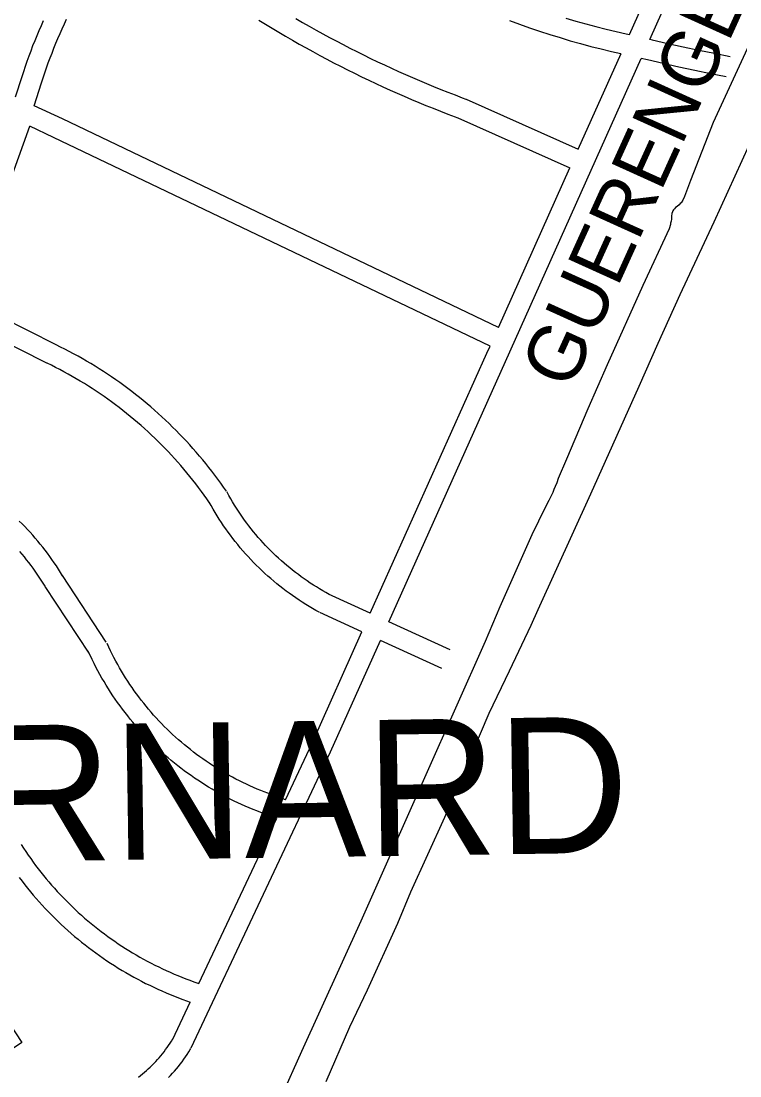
# Model space of a CAD drawing. Extents: x 3677843 to 3715951, y 511991 to 537744.
# Drawn here: x 3704872 to 3705927, y 530562 to 532112 of the extents above; entities that cross this region are included whole.
import ezdxf

# ---------------------------------------------------------------- set-up
doc = ezdxf.new("R2010")
doc.units = 0
for name, color, linetype in [('V-BLDG-OTLN', 7, 'Continuous'), ('V-RIVR-IDEN', 7, 'Continuous'), ('V-ROAD-CNTR', 7, 'Continuous'), ('V-TOPO-GNAM-IDEN', 7, 'Continuous'), ('V-TOPO-SHOR', 7, 'Continuous')]:
    doc.layers.add(name, color=color, linetype=linetype)

msp = doc.modelspace()

# ---------------------------------------------------------------- linework, layer by layer
at = {"layer": 'V-BLDG-OTLN'}
msp.add_lwpolyline([(3704873.5, 530611.1), (3704775.2, 530545.3), (3704739.1, 530599.2), (3704837.5, 530665)], close=True, dxfattribs=at)
at = {"layer": 'V-ROAD-CNTR'}
for points in [[(3705795, 532084.8), (3706041.8, 532636.8), (3706170.4, 532922.7)], [(3705765.4, 532092), (3705812.3, 532197)], [(3704864.2, 532000.3), (3704873.6, 532030.1), (3704876.1, 532037.8), (3704878.7, 532045.4), (3704881.3, 532053), (3704884.1, 532060.6), (3704886.9, 532068.1), (3704889.7, 532075.6), (3704892.7, 532083.1), (3704895.7, 532090.5), (3704898.8, 532097.9), (3704902, 532105.3), (3704905.2, 532112.7)], [(3704891.6, 531987.4), (3704902.2, 532021), (3704904.6, 532028.3), (3704907.1, 532035.7), (3704909.6, 532043), (3704912.2, 532050.3), (3704914.9, 532057.5), (3704917.7, 532064.7), (3704920.5, 532071.9), (3704923.4, 532079.1), (3704926.4, 532086.2), (3704929.5, 532093.3), (3704932.6, 532100.4), (3704935.8, 532107.4), (3704939.1, 532114.5)], [(3705221.3, 532113.1), (3705231, 532107.1), (3705240.9, 532101.1), (3705250.7, 532095.2), (3705260.6, 532089.4), (3705270.6, 532083.6), (3705280.5, 532077.9), (3705290.6, 532072.3), (3705300.6, 532066.8), (3705310.7, 532061.3), (3705320.9, 532055.9), (3705331.1, 532050.5), (3705341.3, 532045.3), (3705351.5, 532040.1), (3705361.8, 532035), (3705372.1, 532029.9), (3705382.5, 532024.9), (3705392.9, 532020), (3705403.3, 532015.2), (3705413.8, 532010.4), (3705424.3, 532005.8), (3705434.8, 532001.2), (3705445.3, 531996.6), (3705455.9, 531992.2), (3705466.6, 531987.8), (3705477.2, 531983.5), (3705487.9, 531979.2), (3705498.6, 531975.1), (3705509.3, 531971), (3705514.4, 531969.1)], [(3705275.8, 532115.3), (3705285.5, 532109.6), (3705295.3, 532104), (3705305.2, 532098.5), (3705315, 532093.1), (3705324.9, 532087.7), (3705334.9, 532082.4), (3705344.9, 532077.2), (3705354.9, 532072), (3705365, 532066.9), (3705375.1, 532061.9), (3705385.2, 532056.9), (3705395.4, 532052), (3705405.6, 532047.2), (3705415.8, 532042.5), (3705426.1, 532037.8), (3705436.4, 532033.2), (3705446.7, 532028.7), (3705457.1, 532024.2), (3705467.5, 532019.8), (3705477.9, 532015.5), (3705488.4, 532011.3), (3705498.9, 532007.2), (3705509.4, 532003.1), (3705519.9, 531999.1), (3705525, 531997.2)], [(3705589.3, 532112.5), (3705604, 532107.1), (3705618.7, 532101.8), (3705633.5, 532096.8), (3705648.4, 532091.9), (3705663.4, 532087.3), (3705678.4, 532082.8), (3705693.5, 532078.6), (3705708.6, 532074.5), (3705723.8, 532070.7), (3705739, 532067.1), (3705752.9, 532063.9)], [(3705672.1, 532116), (3705686.7, 532111.6), (3705701.4, 532107.5), (3705716.1, 532103.6), (3705730.9, 532099.8), (3705745.8, 532096.3), (3705760.6, 532092.9), (3705765.4, 532091.9)], [(3705795.2, 532085.1), (3705798.9, 532084.2), (3705821.6, 532078.9), (3705844.4, 532073.8), (3705867.2, 532069), (3705890.1, 532064.3), (3705913.1, 532059.8)], [(3705412.2, 531229.3), (3705583.4, 531611.4), (3705782.5, 532056.8)], [(3705690, 531923.4), (3705753, 532064.2)], [(3705782.7, 532057.2), (3705791.9, 532055), (3705815, 532049.7), (3705838, 532044.5), (3705861.1, 532039.6), (3705884.2, 532034.9), (3705907.3, 532030.4)], [(3705525.8, 531996.8), (3705690, 531923.4)], [(3705572.9, 531661.5), (3704932.9, 531967.9), (3704891.6, 531987.4)], [(3704799.6, 531689.5), (3704859.6, 531886.2), (3704885.3, 531957.1)], [(3705560.7, 531634.1), (3704920, 531940.8), (3704885.3, 531957.1)], [(3705513.6, 531969.4), (3705677.8, 531896)], [(3705572.9, 531661.5), (3705677.8, 531896)], [(3704923.6, 531636.1), (3704842.3, 531677), (3704799.6, 531689.5)], [(3704910.2, 531609.3), (3704831.3, 531649), (3704790.2, 531661)], [(3705173.6, 531421), (3705169.6, 531426.9), (3705165.4, 531432.8), (3705161.1, 531438.7), (3705156.8, 531444.5), (3705152.4, 531450.3), (3705147.9, 531456), (3705143.4, 531461.6), (3705138.8, 531467.3), (3705134.1, 531472.8), (3705129.4, 531478.3), (3705124.6, 531483.8), (3705119.8, 531489.2), (3705114.9, 531494.6), (3705109.9, 531499.8), (3705104.9, 531505.1), (3705099.8, 531510.3), (3705094.7, 531515.4), (3705089.5, 531520.4), (3705084.3, 531525.4), (3705079, 531530.4), (3705073.6, 531535.3), (3705068.2, 531540.1), (3705062.7, 531544.9), (3705057.2, 531549.6), (3705051.6, 531554.2), (3705046, 531558.8), (3705040.3, 531563.3), (3705034.6, 531567.7), (3705028.8, 531572.1), (3705023, 531576.4), (3705017.1, 531580.7), (3705011.2, 531584.9), (3705005.2, 531589), (3704999.2, 531593), (3704993.1, 531597), (3704987, 531600.9), (3704980.8, 531604.8), (3704974.6, 531608.5), (3704968.4, 531612.2), (3704962.1, 531615.9), (3704955.8, 531619.4), (3704949.4, 531622.9), (3704943, 531626.3), (3704936.6, 531629.7), (3704930.1, 531632.9), (3704923.7, 531636.1), (3704923.4, 531636.2)], [(3705384.9, 531241.8), (3705556, 531623.7), (3705560.7, 531634.1)], [(3705149, 531403.9), (3705145, 531409.7), (3705141, 531415.3), (3705136.9, 531420.9), (3705132.8, 531426.4), (3705128.6, 531431.9), (3705124.4, 531437.4), (3705120, 531442.8), (3705115.7, 531448.2), (3705111.2, 531453.5), (3705106.7, 531458.7), (3705102.2, 531463.9), (3705097.6, 531469.1), (3705092.9, 531474.2), (3705088.2, 531479.2), (3705083.4, 531484.2), (3705078.5, 531489.1), (3705073.6, 531494), (3705068.7, 531498.8), (3705063.7, 531503.6), (3705058.6, 531508.3), (3705053.5, 531513), (3705048.4, 531517.6), (3705043.1, 531522.1), (3705037.9, 531526.6), (3705032.6, 531531), (3705027.2, 531535.4), (3705021.8, 531539.7), (3705016.3, 531543.9), (3705010.8, 531548.1), (3705005.2, 531552.2), (3704999.6, 531556.3), (3704994, 531560.3), (3704988.3, 531564.2), (3704982.6, 531568), (3704976.8, 531571.8), (3704971, 531575.6), (3704965.1, 531579.2), (3704959.2, 531582.8), (3704953.2, 531586.3), (3704947.3, 531589.8), (3704941.2, 531593.2), (3704935.2, 531596.5), (3704929.1, 531599.8), (3704922.9, 531603), (3704916.8, 531606.1), (3704910.5, 531609.2), (3704910.4, 531609.2)], [(3705324.5, 531269.5), (3705319.7, 531272.2), (3705315.1, 531274.8), (3705310.4, 531277.6), (3705305.9, 531280.4), (3705301.3, 531283.2), (3705296.8, 531286.2), (3705292.4, 531289.2), (3705288, 531292.2), (3705283.6, 531295.4), (3705279.3, 531298.5), (3705275, 531301.8), (3705270.8, 531305.1), (3705266.6, 531308.5), (3705262.4, 531311.9), (3705258.4, 531315.4), (3705254.3, 531318.9), (3705250.3, 531322.5), (3705246.4, 531326.2), (3705242.5, 531329.9), (3705238.7, 531333.7), (3705234.9, 531337.5), (3705231.2, 531341.4), (3705227.6, 531345.3), (3705224, 531349.3), (3705220.4, 531353.3), (3705216.9, 531357.4), (3705213.5, 531361.6), (3705210.1, 531365.7), (3705206.8, 531370), (3705203.6, 531374.2), (3705200.4, 531378.6), (3705197.3, 531382.9), (3705194.2, 531387.3), (3705191.2, 531391.8), (3705188.3, 531396.3), (3705185.4, 531400.8), (3705182.6, 531405.4), (3705179.9, 531410), (3705177.2, 531414.7), (3705174.6, 531419.5), (3705174.5, 531419.6)], [(3705310, 531243.3), (3705305, 531246), (3705300, 531248.9), (3705295, 531251.9), (3705290, 531254.9), (3705285.1, 531258), (3705280.3, 531261.2), (3705275.4, 531264.4), (3705270.7, 531267.7), (3705266, 531271.1), (3705261.3, 531274.5), (3705256.7, 531278), (3705252.1, 531281.6), (3705247.6, 531285.2), (3705243.1, 531288.9), (3705238.7, 531292.7), (3705234.4, 531296.5), (3705230.1, 531300.4), (3705225.8, 531304.4), (3705221.6, 531308.4), (3705217.5, 531312.5), (3705213.4, 531316.6), (3705209.4, 531320.8), (3705205.5, 531325), (3705201.6, 531329.3), (3705197.7, 531333.7), (3705194, 531338.1), (3705190.3, 531342.6), (3705186.6, 531347.1), (3705183.1, 531351.7), (3705179.6, 531356.3), (3705176.1, 531360.9), (3705172.7, 531365.7), (3705169.4, 531370.4), (3705166.2, 531375.2), (3705163, 531380.1), (3705159.9, 531385), (3705156.9, 531390), (3705154, 531394.9), (3705151.1, 531400), (3705148.3, 531405), (3705148.1, 531405.3)], [(3704933.1, 531296.9), (3704930.2, 531301.7), (3704927.1, 531306.6), (3704924, 531311.3), (3704920.9, 531316.1), (3704917.6, 531320.8), (3704914.3, 531325.4), (3704910.9, 531330), (3704907.5, 531334.6), (3704904, 531339.1), (3704900.4, 531343.5), (3704896.7, 531347.9), (3704893, 531352.3), (3704889.3, 531356.6), (3704885.4, 531360.8), (3704881.5, 531365), (3704877.6, 531369.1), (3704873.6, 531373.2), (3704869.5, 531377.2)], [(3704907.4, 531281.4), (3704904.7, 531285.9), (3704901.8, 531290.4), (3704899, 531294.8), (3704896, 531299.2), (3704893.1, 531303.6), (3704890, 531307.9), (3704886.9, 531312.1), (3704883.7, 531316.3), (3704880.4, 531320.5), (3704877.1, 531324.6), (3704873.8, 531328.6), (3704870.4, 531332.6)], [(3704997.3, 531199.5), (3704932.8, 531297.4)], [(3704972.3, 531183), (3704907.7, 531280.9)], [(3705384.9, 531241.8), (3705323.5, 531270)], [(3705372.6, 531214.4), (3705311, 531242.8)], [(3705502.2, 531187.9), (3705412.2, 531229.3)], [(3705260.3, 530967.9), (3705299.4, 531051), (3705372.6, 531214.4)], [(3705121.9, 530603.6), (3705326.6, 531038.4), (3705399.9, 531201.9)], [(3705489.7, 531160.6), (3705399.9, 531201.9)], [(3705247.5, 530940.7), (3705224.1, 530949.2), (3705218.4, 530951.4), (3705212.7, 530953.6), (3705207.1, 530956), (3705201.4, 530958.4), (3705195.9, 530960.8), (3705190.3, 530963.4), (3705184.8, 530966), (3705179.3, 530968.7), (3705173.9, 530971.5), (3705168.5, 530974.4), (3705163.1, 530977.3), (3705157.8, 530980.3), (3705152.5, 530983.4), (3705147.2, 530986.5), (3705142, 530989.7), (3705136.9, 530993), (3705131.8, 530996.4), (3705126.7, 530999.8), (3705121.7, 531003.3), (3705116.7, 531006.9), (3705111.8, 531010.5), (3705106.9, 531014.2), (3705102.1, 531017.9), (3705097.3, 531021.8), (3705092.6, 531025.6), (3705088, 531029.6), (3705083.3, 531033.6), (3705078.8, 531037.7), (3705074.3, 531041.8), (3705069.8, 531046), (3705065.5, 531050.3), (3705061.1, 531054.6), (3705056.9, 531059), (3705052.6, 531063.4), (3705048.5, 531067.9), (3705044.4, 531072.4), (3705040.4, 531077), (3705036.4, 531081.7), (3705032.5, 531086.4), (3705028.7, 531091.1), (3705024.9, 531095.9), (3705021.2, 531100.8), (3705017.6, 531105.7), (3705014, 531110.7), (3705010.5, 531115.7), (3705007, 531120.7), (3705003.7, 531125.8), (3705000.4, 531131), (3704997.1, 531136.2), (3704994, 531141.4), (3704990.9, 531146.7), (3704987.9, 531152), (3704984.9, 531157.4), (3704982.1, 531162.7), (3704979.3, 531168.2), (3704976.5, 531173.7), (3704973.9, 531179.2), (3704971.3, 531184.7), (3704970.6, 531186.3)], [(3705260.3, 530967.9), (3705234.6, 530977.3), (3705229.3, 530979.3), (3705224, 530981.4), (3705218.7, 530983.6), (3705213.4, 530985.9), (3705208.2, 530988.2), (3705203, 530990.6), (3705197.9, 530993), (3705192.8, 530995.6), (3705187.7, 530998.2), (3705182.7, 531000.8), (3705177.6, 531003.6), (3705172.7, 531006.4), (3705167.7, 531009.2), (3705162.8, 531012.2), (3705158, 531015.2), (3705153.2, 531018.2), (3705148.4, 531021.4), (3705143.7, 531024.5), (3705139, 531027.8), (3705134.4, 531031.1), (3705129.8, 531034.5), (3705125.2, 531038), (3705120.7, 531041.5), (3705116.3, 531045), (3705111.9, 531048.7), (3705107.5, 531052.4), (3705103.2, 531056.1), (3705098.9, 531059.9), (3705094.7, 531063.8), (3705090.6, 531067.7), (3705086.5, 531071.7), (3705082.5, 531075.7), (3705078.5, 531079.8), (3705074.5, 531083.9), (3705070.7, 531088.1), (3705066.8, 531092.3), (3705063.1, 531096.6), (3705059.4, 531101), (3705055.7, 531105.4), (3705052.2, 531109.8), (3705048.6, 531114.3), (3705045.2, 531118.8), (3705041.8, 531123.4), (3705038.4, 531128.1), (3705035.2, 531132.7), (3705032, 531137.4), (3705028.8, 531142.2), (3705025.7, 531147), (3705022.7, 531151.9), (3705019.8, 531156.7), (3705016.9, 531161.7), (3705014.1, 531166.6), (3705011.3, 531171.6), (3705008.6, 531176.7), (3705006, 531181.7), (3705003.5, 531186.8), (3705001, 531192), (3704998.6, 531197.2), (3704999, 531196.2)], [(3705133.2, 530698), (3705247.5, 530940.7)], [(3704872.3, 530902.2), (3704875.8, 530896.9), (3704879.2, 530891.7), (3704882.7, 530886.6), (3704886.3, 530881.5), (3704889.9, 530876.4), (3704893.6, 530871.4), (3704897.4, 530866.5), (3704901.2, 530861.6), (3704905.1, 530856.7), (3704909, 530851.9), (3704913, 530847.1), (3704917.1, 530842.4), (3704921.2, 530837.8), (3704925.4, 530833.2), (3704929.6, 530828.6), (3704933.9, 530824.1), (3704938.3, 530819.7), (3704942.7, 530815.3), (3704947.1, 530810.9), (3704951.7, 530806.6), (3704956.2, 530802.4), (3704960.8, 530798.3), (3704965.5, 530794.1), (3704970.2, 530790.1), (3704975, 530786.1), (3704979.8, 530782.2), (3704984.7, 530778.3), (3704989.6, 530774.5), (3704994.6, 530770.7), (3704999.6, 530767), (3705004.6, 530763.4), (3705009.7, 530759.9), (3705014.9, 530756.4), (3705020.1, 530752.9), (3705025.3, 530749.6), (3705030.6, 530746.3), (3705035.9, 530743), (3705041.3, 530739.9), (3705046.6, 530736.8), (3705052.1, 530733.7), (3705057.5, 530730.8), (3705063.1, 530727.9), (3705068.6, 530725), (3705074.2, 530722.3), (3705079.8, 530719.6), (3705085.4, 530717), (3705091.1, 530714.4), (3705096.8, 530711.9), (3705102.5, 530709.5), (3705108.3, 530707.2), (3705114.1, 530704.9), (3705119.9, 530702.7), (3705125.8, 530700.6), (3705133.2, 530698)], [(3704869.6, 530853.5), (3704873.6, 530848.2), (3704877.7, 530843), (3704881.8, 530837.8), (3704886, 530832.7), (3704890.2, 530827.7), (3704894.5, 530822.7), (3704898.9, 530817.8), (3704903.3, 530812.9), (3704907.8, 530808), (3704912.4, 530803.3), (3704917, 530798.6), (3704921.6, 530793.9), (3704926.4, 530789.3), (3704931.1, 530784.8), (3704936, 530780.3), (3704940.9, 530775.9), (3704945.8, 530771.5), (3704950.8, 530767.2), (3704955.9, 530763), (3704961, 530758.8), (3704966.2, 530754.7), (3704971.4, 530750.7), (3704976.7, 530746.7), (3704982, 530742.8), (3704987.3, 530738.9), (3704992.7, 530735.2), (3704998.2, 530731.4), (3705003.7, 530727.8), (3705009.2, 530724.2), (3705014.8, 530720.7), (3705020.5, 530717.3), (3705026.1, 530713.9), (3705031.9, 530710.7), (3705037.6, 530707.4), (3705043.4, 530704.3), (3705049.2, 530701.2), (3705055.1, 530698.2), (3705061, 530695.3), (3705067, 530692.4), (3705073, 530689.7), (3705079, 530687), (3705085, 530684.3), (3705091.1, 530681.8), (3705097.2, 530679.3), (3705103.4, 530676.9), (3705109.5, 530674.6), (3705120.4, 530670.7)], [(3705094.8, 530616.4), (3705120.4, 530670.7)], [(3705044.4, 530560.6), (3705047.4, 530562.9), (3705050.4, 530565.3), (3705053.3, 530567.7), (3705056.2, 530570.2), (3705059, 530572.7), (3705061.8, 530575.3), (3705064.5, 530577.9), (3705067.2, 530580.6), (3705069.8, 530583.4), (3705072.4, 530586.1), (3705074.9, 530589), (3705077.4, 530591.9), (3705079.8, 530594.8), (3705082.1, 530597.8), (3705084.4, 530600.8), (3705086.6, 530603.9), (3705088.8, 530607), (3705090.9, 530610.2), (3705092.9, 530613.4), (3705094.9, 530616.7), (3705095.5, 530617.6)], [(3705088.7, 530559.7), (3705091.7, 530562.8), (3705094.7, 530566.1), (3705097.6, 530569.3), (3705100.4, 530572.7), (3705103.2, 530576.1), (3705105.9, 530579.5), (3705108.5, 530583), (3705111.1, 530586.6), (3705113.6, 530590.2), (3705116, 530593.8), (3705118.4, 530597.5), (3705120.6, 530601.2), (3705121.3, 530602.3)]]:
    msp.add_lwpolyline(points, dxfattribs=at)
at = {"layer": 'V-TOPO-SHOR'}
for points in [[(3705946.7, 532090.2), (3705888.3, 531962.6), (3705855.1, 531877.4), (3705846.2, 531853.9), (3705843.6, 531848.7), (3705841.3, 531844.8), (3705840, 531843.7), (3705838.2, 531841.6), (3705835.6, 531839.5), (3705833, 531837.7), (3705831.5, 531835.8), (3705829.9, 531834.5), (3705829.2, 531832.9), (3705828.7, 531831.6), (3705827.4, 531828.8), (3705827.1, 531825.1), (3705826.9, 531820.7), (3705826.4, 531817.6), (3705825.4, 531814.7), (3705825.4, 531812.9), (3705823.4, 531806.6), (3705785.2, 531723.2), (3705732.7, 531606.6), (3705704.1, 531542.3), (3705672.9, 531468.1), (3705660.6, 531439.8), (3705658.6, 531433.6), (3705656.3, 531428.1), (3705654.5, 531423.4), (3705652.9, 531419.2), (3705650.1, 531413.2), (3705647, 531407.2), (3705641.4, 531397), (3705622.2, 531357.2), (3705574.8, 531251.4), (3705553.3, 531200.4)], [(3705950.7, 531951.4), (3705889.1, 531816.4), (3705839.3, 531709.5), (3705806.8, 531637.9), (3705779.2, 531574.8), (3705708.1, 531416.6), (3705631, 531246.9), (3705620.7, 531223.7), (3705588.7, 531156.6), (3705559, 531094.7), (3705493.6, 530941.6), (3705443.9, 530832.3), (3705424.8, 530786.3), (3705380.5, 530688.1), (3705354.4, 530633.6), (3705319.4, 530553.7)], [(3705553.3, 531200.4), (3705466.5, 531004.5), (3705371.2, 530789.5), (3705284, 530598.2), (3705194.3, 530398.1)]]:
    msp.add_lwpolyline(points, dxfattribs=at)

# ---------------------------------------------------------------- texts
at = {"layer": 'V-RIVR-IDEN'}
msp.add_text('GUERENGEH', height=83, rotation=65.6161, dxfattribs=at).set_placement((3705678.8, 531567.5))
at = {"layer": 'V-TOPO-GNAM-IDEN'}
msp.add_text('BERNARD', height=200, rotation=0.8443, dxfattribs=at).set_placement((3704458.1, 530871.2))

doc.saveas('drawing.dxf')
